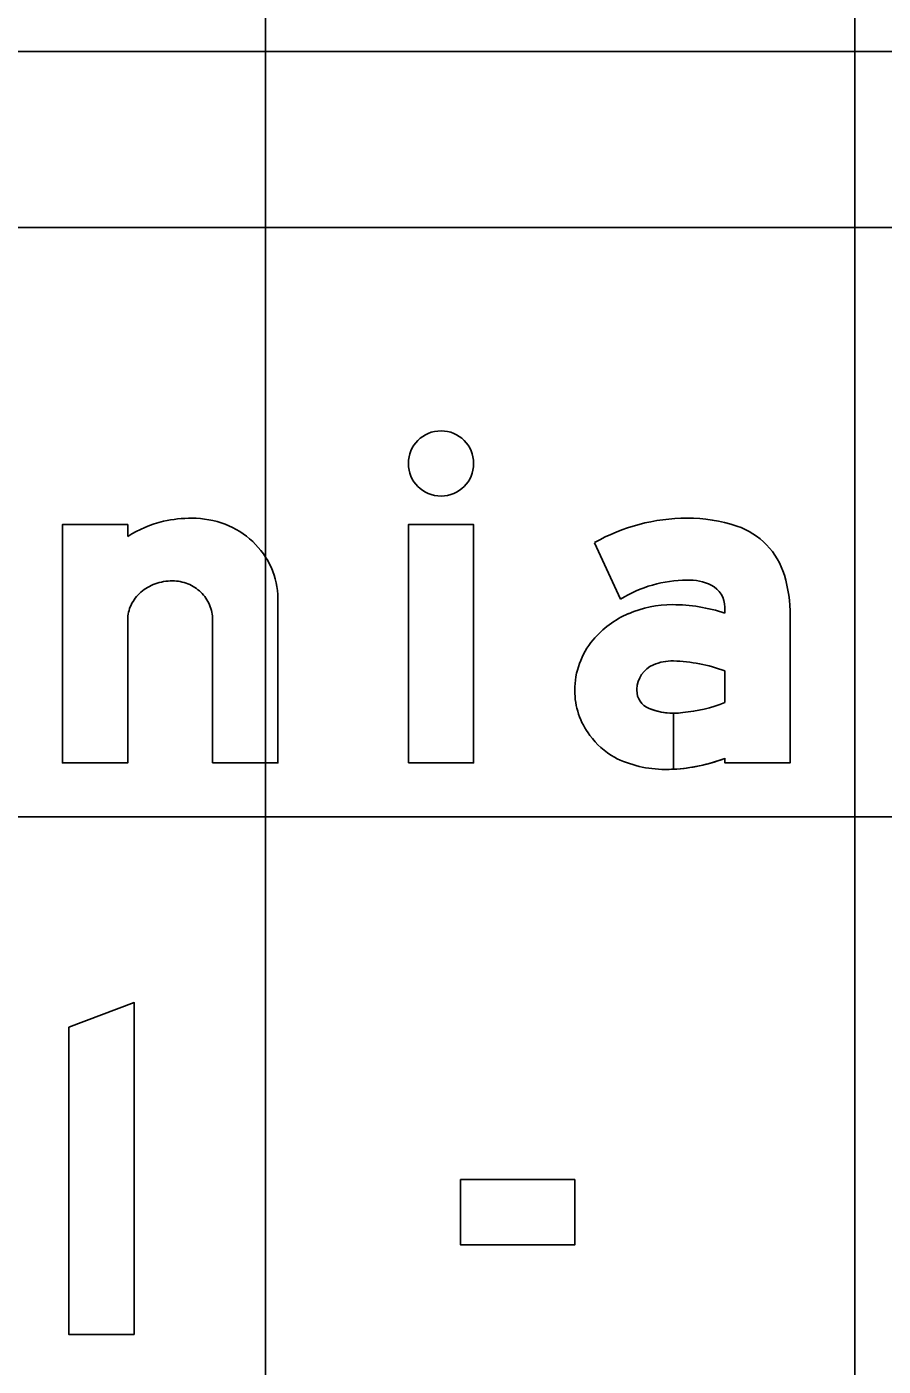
# Model space of a CAD drawing. Extents: x 1797809 to 2198143, y 249608 to 1237864.
# Drawn here: x 2194654.879 to 2194657.784, y 1237207.243 to 1237211.787 of the extents above; entities that cross this region are included whole.
import ezdxf

# ---------------------------------------------------------------- set-up
doc = ezdxf.new("R2010")
doc.units = 0
for name, color, linetype in [('GSBWFILL', 7, 'Continuous'), ('GSCOLORFILL', 7, 'Continuous'), ('GSOUTLINE', 7, 'Continuous'), ('GSSHT', 7, 'Continuous')]:
    doc.layers.add(name, color=color, linetype=linetype)

msp = doc.modelspace()

# ---------------------------------------------------------------- linework, layer by layer
at = {"layer": 'GSBWFILL'}
msp.add_line((2194655.5089, 1237209.7751), (2194655.5089, 1237209.2895), dxfattribs=at)
for points in [[(2194655.221, 1237210.0578), (2194655.221, 1237210.0978), (2194654.9996, 1237210.0978), (2194654.9996, 1237209.2895), (2194655.221, 1237209.2895), (2194655.221, 1237209.7751)], [(2194656.8046, 1237210.0367), (2194656.8935, 1237209.8448)], [(2194655.5089, 1237209.2895), (2194655.7304, 1237209.2895), (2194655.7304, 1237209.848)], [(2194657.2473, 1237209.8179), (2194657.2473, 1237209.7975)], [(2194657.2473, 1237209.305), (2194657.2473, 1237209.2895), (2194657.4687, 1237209.2895), (2194657.4687, 1237209.7891)], [(2194657.2473, 1237209.6014), (2194657.2473, 1237209.4939)], [(2194657.0729, 1237209.2681), (2194657.0729, 1237209.4581)], [(2194657.0729, 1237209.4581), (2194657.0729, 1237209.2681)]]:
    msp.add_lwpolyline(points, dxfattribs=at)
for points in [[(2194656.1732, 1237209.2895), (2194656.3947, 1237209.2895), (2194656.3947, 1237210.0978), (2194656.1732, 1237210.0978)], [(2194655.2432, 1237207.3498), (2194655.2432, 1237208.4764), (2194655.0217, 1237208.3924), (2194655.0217, 1237207.3498)], [(2194656.3504, 1237207.8757), (2194656.7379, 1237207.8757), (2194656.7379, 1237207.6543), (2194656.3504, 1237207.6543)]]:
    msp.add_lwpolyline(points, close=True, dxfattribs=at)
msp.add_ellipse((2194656.284, 1237210.3054), major_axis=(0, 0.1107), ratio=0.999984, dxfattribs=at)
for centre, major_axis, ratio, start_param, end_param in [((2194655.439, 1237209.677), (0, 0.4429), 0.999995, 0, 0.219986), ((2194655.439, 1237209.8082), (0, 0.3117), 0.999995, 5.914285, 6.283185), ((2194657.1187, 1237209.4852), (0, 0.6347), 0.999994, 0, 0.517719), ((2194657.1187, 1237209.5779), (0, 0.542), 0.999994, 5.96613, 6.283185), ((2194655.4352, 1237209.7215), (0, 0.3987), 0.999995, 0.235088, 0.567132), ((2194655.4465, 1237209.8276), (0, 0.2909), 0.999995, 5.532258, 5.914285), ((2194657.21, 1237209.8562), (0, 0.2491), 0.999994, 4.997165, 5.96613), ((2194655.4581, 1237209.84), (0, 0.2739), 0.999995, 5.130076, 5.532258), ((2194655.4761, 1237209.848), (0, 0.2542), 0.999995, 4.712389, 5.130076), ((2194655.3655, 1237209.7535), (0, 0.1524), 0.999995, 0.345704, 0.715718), ((2194655.3729, 1237209.7329), (0, 0.1743), 0.999995, 0, 0.345704), ((2194655.3729, 1237209.7673), (0, 0.1399), 0.999995, 5.900624, 6.283185), ((2194655.3745, 1237209.7711), (0, 0.1358), 0.999995, 5.51227, 5.900624), ((2194657.1187, 1237209.4852), (0, 0.4243), 0.999994, 0, 0.559495), ((2194657.1266, 1237209.742), (0, 0.1678), 0.999994, 5.822746, 6.330435), ((2194657.1642, 1237209.8179), (0, 0.083), 0.999994, 4.712389, 5.822746), ((2194656.9808, 1237209.7891), (0, 0.4879), 0.999994, 4.712389, 4.997165), ((2194655.3541, 1237209.7667), (0, 0.1349), 0.999995, 0.715718, 1.126231), ((2194655.3768, 1237209.7735), (0, 0.1324), 0.999995, 5.115435, 5.51227), ((2194655.3364, 1237209.7751), (0, 0.1153), 0.999995, 1.126231, 1.570796), ((2194655.3805, 1237209.7751), (0, 0.1284), 0.999995, 4.712389, 5.115435), ((2194657.0697, 1237209.4467), (0, 0.3797), 0.999994, 0, 0.404512), ((2194657.0697, 1237209.2674), (0, 0.559), 0.999994, 5.959871, 6.283185), ((2194657.0437, 1237209.5033), (0, 0.3175), 0.999994, 0.399285, 0.87593), ((2194657.0046, 1237209.5358), (0, 0.2667), 0.999994, 0.87593, 1.570796), ((2194657.0424, 1237209.5361), (0, 0.0941), 0.999994, 0.408547, 1.530785), ((2194657.0686, 1237209.4755), (0, 0.1601), 0.999994, 6.259455, 6.691732), ((2194657.057, 1237209.0914), (0, 0.5444), 0.999994, 5.926185, 6.254823), ((2194656.9928, 1237209.5358), (0, 0.2549), 0.999994, 1.570796, 2.21394), ((2194657.0486, 1237209.5358), (0, 0.1002), 0.999994, 1.530785, 1.570796), ((2194657.0147, 1237209.5358), (0, 0.0664), 0.999994, 1.570796, 2.757027), ((2194657.06, 1237209.9702), (0, 0.5118), 0.999994, 3.228562, 3.516221), ((2194657.0729, 1237209.6795), (0, 0.2214), 0.999994, 2.757027, 3.141593), ((2194657.0729, 1237209.6795), (0, 0.2214), 0.999994, 3.141843, 3.28451), ((2194657.0154, 1237209.5528), (0, 0.2832), 0.999994, 2.21394, 2.611125), ((2194657.0444, 1237209.6484), (0, 0.381), 0.999994, 2.672443, 3.141593), ((2194657.0444, 1237209.8325), (0, 0.5652), 0.999994, 3.192057, 3.508644), ((2194657.0444, 1237209.8325), (0, 0.5652), 0.999994, 3.141593, 3.191959)]:
    msp.add_ellipse(centre, major_axis=major_axis, ratio=ratio, start_param=start_param, end_param=end_param, dxfattribs=at)
at = {"layer": 'GSCOLORFILL'}
for p, q in [((2194650.2188, 1237211.7037), (2194671.6973, 1237211.7037)), ((2194655.5089, 1237209.7751), (2194655.5089, 1237209.2895))]:
    msp.add_line(p, q, dxfattribs=at)
for points in [[(2194655.221, 1237210.0578), (2194655.221, 1237210.0978), (2194654.9996, 1237210.0978), (2194654.9996, 1237209.2895), (2194655.221, 1237209.2895), (2194655.221, 1237209.7751)], [(2194656.8046, 1237210.0367), (2194656.8935, 1237209.8448)], [(2194655.5089, 1237209.2895), (2194655.7304, 1237209.2895), (2194655.7304, 1237209.848)], [(2194657.2473, 1237209.8179), (2194657.2473, 1237209.7975)], [(2194657.2473, 1237209.305), (2194657.2473, 1237209.2895), (2194657.4687, 1237209.2895), (2194657.4687, 1237209.7891)], [(2194657.2473, 1237209.6014), (2194657.2473, 1237209.4939)], [(2194657.0729, 1237209.2681), (2194657.0729, 1237209.4581)], [(2194657.0729, 1237209.4581), (2194657.0729, 1237209.2681)]]:
    msp.add_lwpolyline(points, dxfattribs=at)
for points in [[(2194656.1732, 1237209.2895), (2194656.3947, 1237209.2895), (2194656.3947, 1237210.0978), (2194656.1732, 1237210.0978)], [(2194655.2432, 1237207.3498), (2194655.2432, 1237208.4764), (2194655.0217, 1237208.3924), (2194655.0217, 1237207.3498)], [(2194656.3504, 1237207.8757), (2194656.7379, 1237207.8757), (2194656.7379, 1237207.6543), (2194656.3504, 1237207.6543)]]:
    msp.add_lwpolyline(points, close=True, dxfattribs=at)
msp.add_ellipse((2194656.284, 1237210.3054), major_axis=(0, 0.1107), ratio=0.999984, dxfattribs=at)
for centre, major_axis, ratio, start_param, end_param in [((2194655.439, 1237209.677), (0, 0.4429), 0.999995, 0, 0.219986), ((2194655.439, 1237209.8082), (0, 0.3117), 0.999995, 5.914285, 6.283185), ((2194657.1187, 1237209.4852), (0, 0.6347), 0.999994, 0, 0.517719), ((2194657.1187, 1237209.5779), (0, 0.542), 0.999994, 5.96613, 6.283185), ((2194655.4352, 1237209.7215), (0, 0.3987), 0.999995, 0.235088, 0.567132), ((2194655.4465, 1237209.8276), (0, 0.2909), 0.999995, 5.532258, 5.914285), ((2194657.21, 1237209.8562), (0, 0.2491), 0.999994, 4.997165, 5.96613), ((2194655.4581, 1237209.84), (0, 0.2739), 0.999995, 5.130076, 5.532258), ((2194655.4761, 1237209.848), (0, 0.2542), 0.999995, 4.712389, 5.130076), ((2194655.3655, 1237209.7535), (0, 0.1524), 0.999995, 0.345704, 0.715718), ((2194655.3729, 1237209.7329), (0, 0.1743), 0.999995, 0, 0.345704), ((2194655.3729, 1237209.7673), (0, 0.1399), 0.999995, 5.900624, 6.283185), ((2194655.3745, 1237209.7711), (0, 0.1358), 0.999995, 5.51227, 5.900624), ((2194657.1187, 1237209.4852), (0, 0.4243), 0.999994, 0, 0.559495), ((2194657.1266, 1237209.742), (0, 0.1678), 0.999994, 5.822746, 6.330435), ((2194657.1642, 1237209.8179), (0, 0.083), 0.999994, 4.712389, 5.822746), ((2194656.9808, 1237209.7891), (0, 0.4879), 0.999994, 4.712389, 4.997165), ((2194655.3541, 1237209.7667), (0, 0.1349), 0.999995, 0.715718, 1.126231), ((2194655.3768, 1237209.7735), (0, 0.1324), 0.999995, 5.115435, 5.51227), ((2194655.3364, 1237209.7751), (0, 0.1153), 0.999995, 1.126231, 1.570796), ((2194655.3805, 1237209.7751), (0, 0.1284), 0.999995, 4.712389, 5.115435), ((2194657.0697, 1237209.4467), (0, 0.3797), 0.999994, 0, 0.404512), ((2194657.0697, 1237209.2674), (0, 0.559), 0.999994, 5.959871, 6.283185), ((2194657.0437, 1237209.5033), (0, 0.3175), 0.999994, 0.399285, 0.87593), ((2194657.0046, 1237209.5358), (0, 0.2667), 0.999994, 0.87593, 1.570796), ((2194657.0424, 1237209.5361), (0, 0.0941), 0.999994, 0.408547, 1.530785), ((2194657.0686, 1237209.4755), (0, 0.1601), 0.999994, 6.259455, 6.691732), ((2194657.057, 1237209.0914), (0, 0.5444), 0.999994, 5.926185, 6.254823), ((2194656.9928, 1237209.5358), (0, 0.2549), 0.999994, 1.570796, 2.21394), ((2194657.0486, 1237209.5358), (0, 0.1002), 0.999994, 1.530785, 1.570796), ((2194657.0147, 1237209.5358), (0, 0.0664), 0.999994, 1.570796, 2.757027), ((2194657.06, 1237209.9702), (0, 0.5118), 0.999994, 3.228562, 3.516221), ((2194657.0729, 1237209.6795), (0, 0.2214), 0.999994, 2.757027, 3.141593), ((2194657.0729, 1237209.6795), (0, 0.2214), 0.999994, 3.141843, 3.28451), ((2194657.0154, 1237209.5528), (0, 0.2832), 0.999994, 2.21394, 2.611125), ((2194657.0444, 1237209.6484), (0, 0.381), 0.999994, 2.672443, 3.141593), ((2194657.0444, 1237209.8325), (0, 0.5652), 0.999994, 3.192057, 3.508644), ((2194657.0444, 1237209.8325), (0, 0.5652), 0.999994, 3.141593, 3.191959)]:
    msp.add_ellipse(centre, major_axis=major_axis, ratio=ratio, start_param=start_param, end_param=end_param, dxfattribs=at)
at = {"layer": 'GSOUTLINE'}
msp.add_line((2194655.5089, 1237209.7751), (2194655.5089, 1237209.2895), dxfattribs=at)
for points in [[(2194655.221, 1237210.0578), (2194655.221, 1237210.0978), (2194654.9996, 1237210.0978), (2194654.9996, 1237209.2895), (2194655.221, 1237209.2895), (2194655.221, 1237209.7751)], [(2194656.8046, 1237210.0367), (2194656.8935, 1237209.8448)], [(2194655.5089, 1237209.2895), (2194655.7304, 1237209.2895), (2194655.7304, 1237209.848)], [(2194657.2473, 1237209.8179), (2194657.2473, 1237209.7975)], [(2194657.2473, 1237209.305), (2194657.2473, 1237209.2895), (2194657.4687, 1237209.2895), (2194657.4687, 1237209.7891)], [(2194657.2473, 1237209.4939), (2194657.2473, 1237209.6014)]]:
    msp.add_lwpolyline(points, dxfattribs=at)
for points in [[(2194656.1732, 1237209.2895), (2194656.3947, 1237209.2895), (2194656.3947, 1237210.0978), (2194656.1732, 1237210.0978)], [(2194655.2432, 1237207.3498), (2194655.2432, 1237208.4764), (2194655.0217, 1237208.3924), (2194655.0217, 1237207.3498)], [(2194656.3504, 1237207.8757), (2194656.7379, 1237207.8757), (2194656.7379, 1237207.6543), (2194656.3504, 1237207.6543)]]:
    msp.add_lwpolyline(points, close=True, dxfattribs=at)
msp.add_ellipse((2194656.284, 1237210.3054), major_axis=(0, 0.1107), ratio=0.999984, dxfattribs=at)
for centre, major_axis, ratio, start_param, end_param in [((2194655.439, 1237209.677), (0, 0.4429), 0.999995, 0, 0.219986), ((2194655.439, 1237209.8082), (0, 0.3117), 0.999995, 5.914285, 6.283185), ((2194657.1187, 1237209.4852), (0, 0.6347), 0.999994, 6.283185, 6.800904), ((2194657.1187, 1237209.5779), (0, 0.542), 0.999994, 5.96613, 6.283185), ((2194655.4352, 1237209.7215), (0, 0.3987), 0.999995, 0.235088, 0.567132), ((2194655.4465, 1237209.8276), (0, 0.2909), 0.999995, 5.532258, 5.914285), ((2194657.21, 1237209.8562), (0, 0.2491), 0.999994, 4.997165, 5.96613), ((2194655.4581, 1237209.84), (0, 0.2739), 0.999995, 5.130076, 5.532258), ((2194655.4761, 1237209.848), (0, 0.2542), 0.999995, 4.712389, 5.130076), ((2194655.3655, 1237209.7535), (0, 0.1524), 0.999995, 0.345704, 0.715718), ((2194655.3729, 1237209.7329), (0, 0.1743), 0.999995, 0, 0.345704), ((2194655.3729, 1237209.7673), (0, 0.1399), 0.999995, 5.900624, 6.283185), ((2194655.3745, 1237209.7711), (0, 0.1358), 0.999995, 5.51227, 5.900624), ((2194657.1187, 1237209.4852), (0, 0.4243), 0.999994, 0, 0.559495), ((2194657.1266, 1237209.742), (0, 0.1678), 0.999994, 5.822746, 6.330435), ((2194657.1642, 1237209.8179), (0, 0.083), 0.999994, 4.712389, 5.822746), ((2194656.9808, 1237209.7891), (0, 0.4879), 0.999994, 4.712389, 4.997165), ((2194655.3541, 1237209.7667), (0, 0.1349), 0.999995, 0.715718, 1.126231), ((2194655.3768, 1237209.7735), (0, 0.1324), 0.999995, 5.115435, 5.51227), ((2194655.3364, 1237209.7751), (0, 0.1153), 0.999995, 1.126231, 1.570796), ((2194655.3805, 1237209.7751), (0, 0.1284), 0.999995, 4.712389, 5.115435), ((2194657.0697, 1237209.4467), (0, 0.3797), 0.999994, 0, 0.404512), ((2194657.0697, 1237209.2674), (0, 0.559), 0.999994, 5.959871, 6.283185), ((2194657.0437, 1237209.5033), (0, 0.3175), 0.999994, 0.399285, 0.87593), ((2194657.0046, 1237209.5358), (0, 0.2667), 0.999994, 0.87593, 1.570796), ((2194657.0424, 1237209.5361), (0, 0.0941), 0.999994, 0.408547, 1.530785), ((2194657.0686, 1237209.4755), (0, 0.1601), 0.999994, 6.25958, 6.691732), ((2194657.0722, 1237209.6273), (0, 0.0083), 0.999994, 6.254787, 6.25958), ((2194657.057, 1237209.0914), (0, 0.5444), 0.999994, 5.926185, 6.254787), ((2194656.9928, 1237209.5358), (0, 0.2549), 0.999994, 1.570796, 2.21394), ((2194657.0486, 1237209.5358), (0, 0.1002), 0.999994, 1.530785, 1.570796), ((2194657.0147, 1237209.5358), (0, 0.0664), 0.999994, 1.570796, 2.757027), ((2194657.06, 1237209.9702), (0, 0.5118), 0.999994, 3.228562, 3.516221), ((2194657.0729, 1237209.6795), (0, 0.2214), 0.999994, 2.757027, 3.28451), ((2194657.0154, 1237209.5528), (0, 0.2832), 0.999994, 2.21394, 2.611125), ((2194657.0444, 1237209.6484), (0, 0.381), 0.999994, 2.672443, 3.141593), ((2194657.0444, 1237209.8325), (0, 0.5652), 0.999994, 3.141593, 3.508644)]:
    msp.add_ellipse(centre, major_axis=major_axis, ratio=ratio, start_param=start_param, end_param=end_param, dxfattribs=at)
at = {"layer": 'GSSHT'}
for p, q in [((2194655.6881, 1237163.1062), (2194655.6881, 1237223.1062)), ((2194657.6881, 1237163.1062), (2194657.6881, 1237223.1062)), ((2194547.6881, 1237211.1062), (2194677.6881, 1237211.1062)), ((2194547.6881, 1237209.1062), (2194677.6881, 1237209.1062))]:
    msp.add_line(p, q, dxfattribs=at)

doc.saveas('drawing.dxf')
